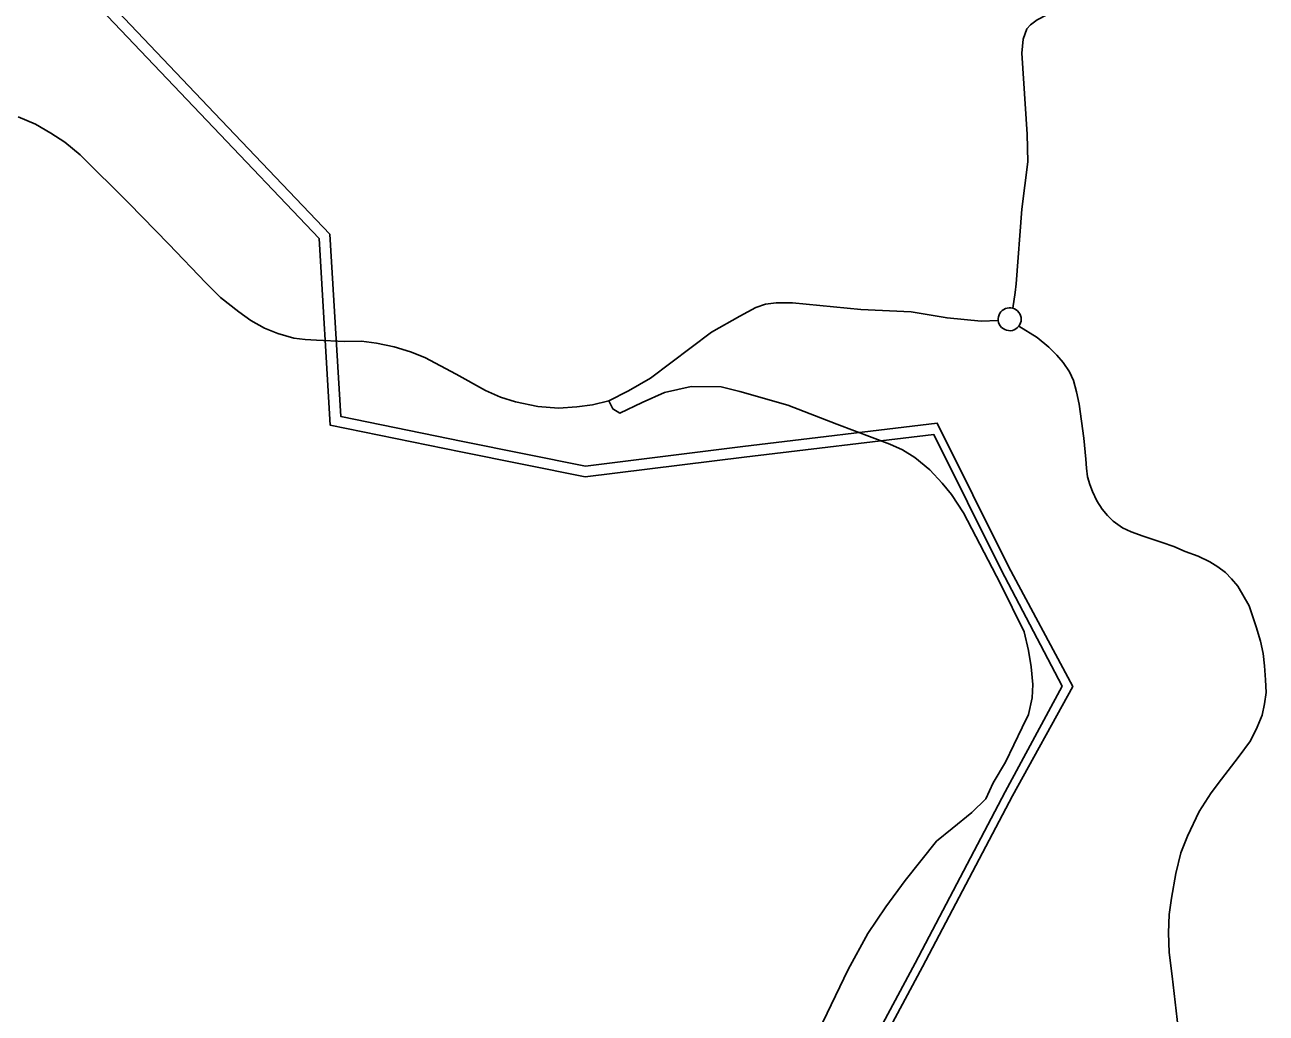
# Model space of a CAD drawing. Extents: x -789162 to -606354, y -1062736 to -945481.
# Drawn here: x -672284 to -670555, y -980742 to -979365 of the extents above; entities that cross this region are included whole.
import ezdxf

# ---------------------------------------------------------------- set-up
doc = ezdxf.new("R2010")
doc.units = 0
for name, color, linetype in [('_SIRSI VZTAHY_ELEKTRICKE VEDENI VN 110 kV S', 7, 'Continuous'), ('_SIRSI VZTAHY_SILNICE I TRIDY_STAV', 7, 'Continuous'), ('_SIRSI VZTAHY_SILNICE III TRIDY_STAV', 7, 'Continuous')]:
    doc.layers.add(name, color=color, linetype=linetype)

msp = doc.modelspace()

# ---------------------------------------------------------------- linework, layer by layer
at = {"layer": '_SIRSI VZTAHY_ELEKTRICKE VEDENI VN 110 kV S'}
for points in [[(-672158.2, -978960.5), (-672158.3, -978960.5), (-672173.1, -979003.8), (-672193.9, -979070), (-672179.9, -979215.4), (-672168.4, -979352.8), (-672030.4, -979498.4), (-671874, -979662.7), (-671858.5, -979922.7), (-671676.7, -979959.8), (-671503.3, -979994.8), (-671282.1, -979967.3), (-671017.8, -979935.8), (-670924.2, -980124.4), (-670839.3, -980286.5), (-670918.7, -980433.6), (-671043.7, -980672.2), (-671158.6, -980886.3)], [(-672158.2, -978960.5), (-672158.3, -978960.5), (-672173.1, -979003.8), (-672193.9, -979070), (-672179.9, -979215.4), (-672168.4, -979352.8), (-672030.4, -979498.4), (-671874, -979662.7), (-671858.5, -979922.7), (-671676.7, -979959.8), (-671503.3, -979994.8), (-671282.1, -979967.3), (-671017.8, -979935.8), (-670924.2, -980124.4), (-670839.3, -980286.5), (-670918.7, -980433.6), (-671043.7, -980672.2), (-671158.6, -980886.3)], [(-672158.2, -978960.6), (-672158.3, -978960.6), (-672169.2, -979004.6), (-672178.7, -979071.2), (-672165, -979213.9), (-672154, -979346.3), (-672019.7, -979487.9), (-671859, -979656.5), (-671843.5, -979910.6), (-671673.6, -979945.2), (-671502.8, -979979.6), (-671283.9, -979952.4), (-671013.1, -979920), (-670913.9, -980119.4), (-670824.5, -980287), (-670908.5, -980438.9), (-671033.5, -980677.5), (-671148.4, -980891.6)], [(-672158.2, -978960.6), (-672158.3, -978960.6), (-672169.2, -979004.6), (-672178.7, -979071.2), (-672165, -979213.9), (-672154, -979346.3), (-672019.7, -979487.9), (-671859, -979656.5), (-671843.5, -979910.6), (-671673.6, -979945.2), (-671502.8, -979979.6), (-671283.9, -979952.4), (-671013.1, -979920), (-670913.9, -980119.4), (-670824.5, -980287), (-670908.5, -980438.9), (-671033.5, -980677.5), (-671148.4, -980891.6)]]:
    msp.add_lwpolyline(points, dxfattribs=at)
at = {"layer": '_SIRSI VZTAHY_SILNICE I TRIDY_STAV'}
for points in [[(-670883.4, -979364.9), (-670874, -979357.7), (-670847, -979344.2), (-670816.6, -979327), (-670797, -979311.2), (-670788.5, -979302.2), (-670780.1, -979286.5), (-670764.4, -979253.2), (-670732, -979184.1), (-670715, -979148.2), (-670705.5, -979133.2), (-670684.4, -979111.9)], [(-670908, -979759.7), (-670904.8, -979737.7), (-670903.3, -979725.8), (-670895.4, -979621.9), (-670886.8, -979555.6), (-670888.1, -979517.1), (-670895.3, -979404.2), (-670893.4, -979384.8), (-670888.6, -979370.5), (-670883.4, -979364.9)], [(-672293.1, -979493.2), (-672268.9, -979503.2), (-672247.3, -979515.9), (-672228, -979528.3), (-672206.8, -979545.9), (-672138.8, -979613.2), (-672083, -979670.4), (-672031.8, -979724.4), (-672011.4, -979744.6), (-671985.9, -979764.7), (-671968.9, -979776.9), (-671950, -979787.4), (-671931.4, -979795.1), (-671909.1, -979801.4), (-671893.1, -979803.5), (-671877.5, -979804.4), (-671838.3, -979806.1), (-671815.1, -979805.6), (-671793.8, -979808.6), (-671769.4, -979813.4), (-671746.7, -979820.5), (-671726.9, -979828.4), (-671683.1, -979851.7), (-671642.4, -979874.4), (-671621.5, -979883.7), (-671600.2, -979890.1), (-671569.1, -979896.5), (-671540.7, -979899.1), (-671515, -979897.2), (-671493.3, -979894.5), (-671470.4, -979888.7)], [(-671470.4, -979888.7), (-671443.2, -979874.7), (-671412.5, -979857.2), (-671327.6, -979793.1), (-671288.1, -979770.8), (-671265.6, -979758.8), (-671252.2, -979754.2), (-671237.5, -979752), (-671214.5, -979752.1), (-671119.4, -979761.6), (-671049.3, -979764.9), (-670999.4, -979773.3), (-670952, -979777.7), (-670928.1, -979776.7)], [(-670908, -979759.7), (-670910.5, -979759.2), (-670913.1, -979759.2), (-670915.7, -979759.5), (-670918.1, -979760.3), (-670920.4, -979761.4), (-670922.5, -979762.9), (-670924.4, -979764.7), (-670925.9, -979766.8), (-670927, -979769.1), (-670927.8, -979771.6), (-670928.2, -979774.1), (-670928.1, -979776.7)], [(-670928.1, -979776.7), (-670927.6, -979779.4), (-670926.7, -979781.9), (-670925.3, -979784.3), (-670923.6, -979786.4), (-670921.5, -979788.1), (-670919.1, -979789.5), (-670916.6, -979790.4), (-670913.9, -979790.9), (-670911.2, -979791), (-670908.5, -979790.6), (-670905.9, -979789.7), (-670903.6, -979788.4), (-670901.4, -979786.8), (-670899.6, -979784.8)], [(-670899.6, -979784.8), (-670898.2, -979782.6), (-670897.2, -979780.2), (-670896.5, -979777.7), (-670896.3, -979775.1), (-670896.5, -979772.5), (-670897.1, -979770), (-670898.2, -979767.6), (-670899.6, -979765.5), (-670901.3, -979763.5), (-670903.3, -979761.9), (-670905.6, -979760.6), (-670908, -979759.7)], [(-670677.5, -980763), (-670686, -980690.2), (-670690.3, -980657.6), (-670691, -980630.1), (-670690.3, -980604.5), (-670686.9, -980581.8), (-670681.1, -980547.4), (-670673.8, -980518.4), (-670664.8, -980495.5), (-670648.4, -980460.7), (-670631.6, -980434.9), (-670617.3, -980416.1), (-670594, -980385.8), (-670576.8, -980362.5), (-670567.6, -980343.6), (-670560.6, -980326.7), (-670557.6, -980311), (-670555.1, -980295.2), (-670556, -980277.3), (-670557.5, -980257.8), (-670559.5, -980240.6), (-670563.2, -980223.6), (-670569.2, -980203.6), (-670579, -980174.2), (-670594.6, -980147.2), (-670603.3, -980136.7), (-670611.5, -980128.1), (-670622.2, -980119.9), (-670633.7, -980113.3), (-670650, -980105.2), (-670667.8, -980098.6), (-670683.7, -980091.7), (-670699.7, -980086.2), (-670726.2, -980077.4), (-670743.3, -980071.1), (-670755, -980065.6), (-670768, -980056.5), (-670776.1, -980048.4), (-670783.4, -980039.6), (-670790.9, -980028.1), (-670797, -980015.1), (-670800.6, -980005.4), (-670803.7, -979994.7), (-670805.2, -979982.5), (-670806.1, -979970.2), (-670808.9, -979941), (-670815.5, -979893.4), (-670819.1, -979876.1), (-670823.5, -979860.6), (-670829, -979848.5), (-670838, -979835.3), (-670846.6, -979824.9), (-670857.6, -979813.9), (-670874.1, -979800.7), (-670899.6, -979784.8)]]:
    msp.add_lwpolyline(points, dxfattribs=at)
at = {"layer": '_SIRSI VZTAHY_SILNICE III TRIDY_STAV'}
msp.add_lwpolyline([(-671172.4, -980754.4), (-671137.3, -980680.9), (-671109.7, -980630.7), (-671084.9, -980593.8), (-671057.9, -980557.3), (-671014.4, -980502.3), (-670992.3, -980484.7), (-670964.8, -980462.5), (-670945.7, -980443.4), (-670935.4, -980421.2), (-670918.2, -980392.1), (-670894.9, -980344), (-670885.9, -980326), (-670880.9, -980302.4), (-670879.9, -980284.1), (-670882.3, -980259.5), (-670886.1, -980236.6), (-670891.9, -980210.6), (-670924.9, -980143.9), (-670976.8, -980044.6), (-670993.5, -980019.2), (-671006.2, -980003.3), (-671023.6, -979984.9), (-671044.3, -979967.7), (-671061.4, -979957.2), (-671079.2, -979949), (-671152.8, -979921.1), (-671221.2, -979894.9), (-671288.1, -979875.6), (-671314, -979869.3), (-671355.8, -979868.8), (-671392.9, -979877.2), (-671424.1, -979891), (-671455.2, -979905.8), (-671464.9, -979900.1), (-671470.4, -979888.7)], dxfattribs=at)

doc.saveas('drawing.dxf')
